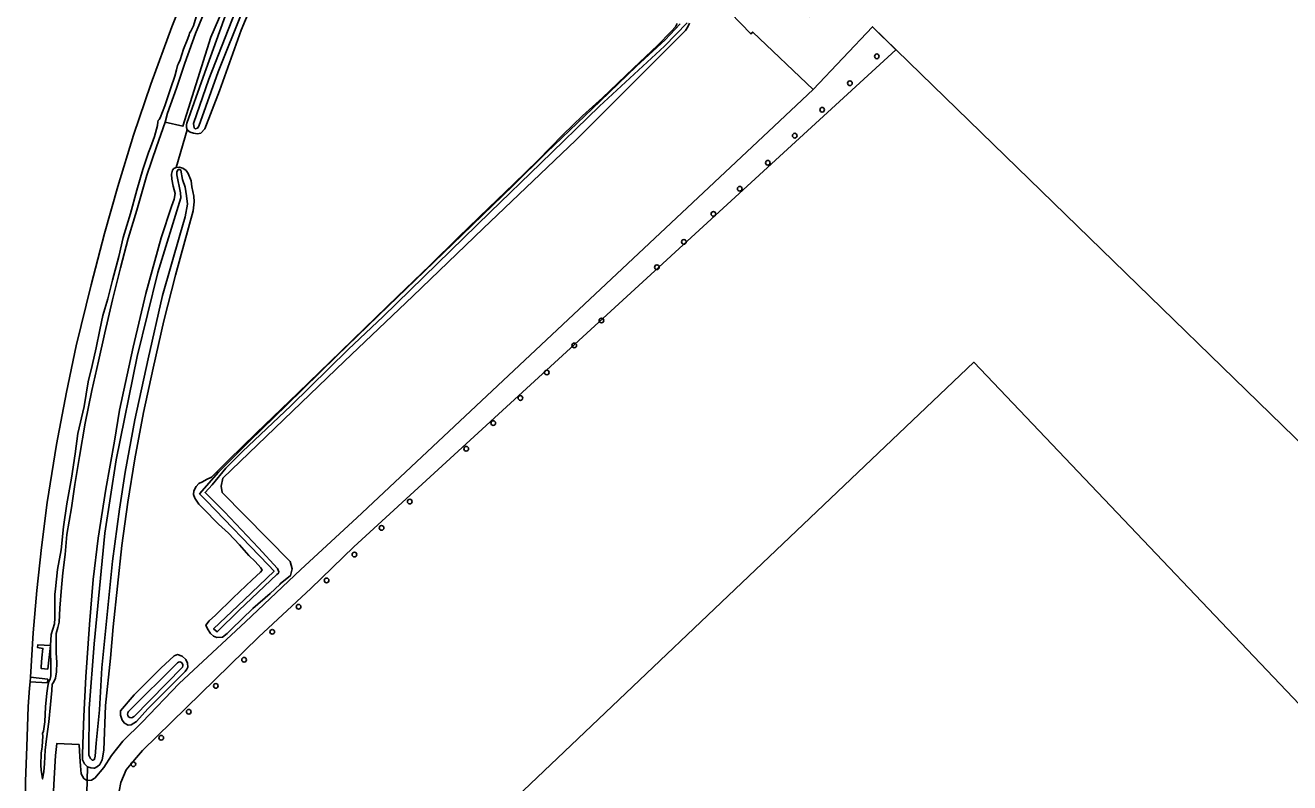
# Model space of a CAD drawing. Extents: x 156141 to 158132, y 385651 to 388399.
# Drawn here: x 156172.7 to 156436.6, y 387802.7 to 387960.7 of the extents above; entities that cross this region are included whole.
import ezdxf

# ---------------------------------------------------------------- set-up
doc = ezdxf.new("R2010")
doc.units = 0
for name, color, linetype in [('IMGEO_Berm_groen', 7, 'Continuous'), ('IMGEO_Berm_onverhard', 7, 'Continuous'), ('IMGEO_Boom', 7, 'Continuous'), ('IMGEO_Greppel_droge_sloot', 7, 'Continuous'), ('IMGEO_Groenvoorziening', 7, 'Continuous'), ('IMGEO_Hek', 7, 'Continuous'), ('IMGEO_Pand', 7, 'Continuous'), ('IMGEO_Rijbaan_autosnelweg', 7, 'Continuous'), ('IMGEO_Rijbaan_lokaal_onverhard', 7, 'Continuous'), ('IMGEO_Waterloop', 7, 'Continuous')]:
    doc.layers.add(name, color=color, linetype=linetype)

msp = doc.modelspace()

# ---------------------------------------------------------------- linework, layer by layer
at = {"layer": 'IMGEO_Berm_groen'}
for points in [[(156258.78, 388046.28), (156251.9, 388035.59), (156246.15, 388025.89), (156240.92, 388016.92), (156235.93, 388008.07), (156230.92, 387998.18), (156225.71, 387988), (156219.54, 387974.6), (156214.83, 387963.56), (156209.87, 387949.85), (156206.44, 387940.23), (156206.42, 387939.89), (156206.37, 387939.37), (156206.56, 387938.88)], [(156178, 387831.25), (156178.12, 387833.55), (156178.46, 387834.67), (156178.82, 387835.83), (156178.93, 387836.99), (156178.91, 387839.4), (156178.93, 387841.89), (156179.06, 387843.13), (156179.47, 387847.1), (156180.2, 387851.24), (156180.72, 387856.06), (156181.38, 387860.84), (156182.35, 387866.21), (156183.15, 387871.25), (156183.73, 387875.52), (156185.01, 387881.13), (156185.89, 387886.26), (156186.7, 387889.68), (156187.53, 387893.37), (156188.3, 387897.1), (156188.93, 387900.11), (156189.97, 387903.6), (156190.96, 387907.47), (156192.23, 387912.44), (156193.18, 387916.4), (156194.71, 387921.4), (156196.03, 387926.28), (156197.26, 387930.61), (156198.44, 387934.1), (156198.86, 387935.16), (156199.73, 387937.48), (156200.31, 387939.75), (156200.43, 387940.5), (156200.49, 387940.78), (156200.65, 387940.99), (156200.91, 387941.33), (156201.87, 387943.86), (156203.12, 387947.64), (156203.93, 387950.02), (156204.27, 387951.34), (156204.54, 387952.26), (156204.71, 387952.71), (156205.04, 387953.48), (156205.74, 387955.66), (156206.64, 387957.9), (156206.91, 387958.68), (156207.03, 387959.03), (156207.31, 387959.47), (156207.87, 387960.56), (156208.43, 387962.46)], [(156201.93, 387940.49), (156200.12, 387935.3), (156198.13, 387929.43), (156196.04, 387922.1), (156194.24, 387916.19), (156192.6, 387910.06), (156190.97, 387903.39), (156189.34, 387896.48), (156188.03, 387890.61), (156186.64, 387884.48), (156185.24, 387877.65), (156184.06, 387870.68), (156183.11, 387864.86), (156182.37, 387859.98), (156181.38, 387854.43), (156181.08, 387850.27), (156180.57, 387846.43), (156180.3, 387843.36), (156179.95, 387839.07), (156179.8, 387836.14), (156179.52, 387835.03), (156179.18, 387833.76), (156179.15, 387832.08), (156179.15, 387829.73), (156179.29, 387827.71), (156179.26, 387825.79), (156179.04, 387824.43), (156178.61, 387823.57), (156178.34, 387823.2), (156178.3, 387821.86), (156177.98, 387818.95), (156177.64, 387815.38), (156177.17, 387811.83), (156176.89, 387809.45), (156176.75, 387806.69), (156176.59, 387804.9), (156176.36, 387803.43), (156176.24, 387803.92), (156176.02, 387805.3), (156176, 387806.31), (156176.07, 387808.82), (156176.17, 387809.73), (156176.29, 387810.16), (156176.37, 387812.44), (156176.36, 387812.91), (156176.57, 387813.44), (156176.84, 387815.36), (156176.97, 387818.46), (156177.21, 387821.32), (156177.46, 387822.82), (156177.64, 387823.78), (156177.96, 387824.24), (156178.06, 387824.93), (156178.04, 387826.14), (156178, 387831.25)], [(156204.21, 387931.01), (156206.56, 387938.88)], [(156204.21, 387931.01), (156203.73, 387930.76), (156203.45, 387930.44), (156203.26, 387929.62), (156203.35, 387928.55), (156203.59, 387927.13), (156203.99, 387925.58), (156203.84, 387924.4), (156203.24, 387922.86), (156201.07, 387916.3), (156197.89, 387904.72), (156195.27, 387893.51), (156192.43, 387880.38), (156191.39, 387873.89), (156189.52, 387863.88), (156187.94, 387853.7), (156186.88, 387845.08), (156186.16, 387835.67), (156185.39, 387824.76), (156184.94, 387816.56), (156184.76, 387810.74), (156184.69, 387808.47), (156184.69, 387807.45), (156185.1, 387806.56), (156185.7, 387806)], [(156178, 387831.25), (156175.39, 387831.45), (156175.31, 387830.84), (156176.43, 387830.66), (156176.21, 387828.7), (156176.06, 387826.86), (156176.02, 387826.51), (156177.43, 387826.36), (156178, 387831.25)], [(156173.73, 387823.73), (156177.36, 387823.47), (156177.44, 387824.25), (156173.85, 387824.7)], [(156185.64, 387803.1), (156185.7, 387806)]]:
    msp.add_lwpolyline(points, dxfattribs=at)
at = {"layer": 'IMGEO_Berm_onverhard'}
for points in [[(156185.64, 387803.1), (156185.56, 387803.09), (156184.95, 387803.53), (156184.42, 387804.51), (156184.23, 387806.18), (156184.12, 387808.06), (156183.97, 387810.61), (156179.31, 387810.82), (156179.05, 387808.32), (156178.77, 387803.56), (156178.5, 387798.33)], [(156185.52, 387797.91), (156185.64, 387803.1)]]:
    msp.add_lwpolyline(points, dxfattribs=at)
at = {"layer": 'IMGEO_Boom'}
for centre in [(156350.47, 387954.19), (156344.84, 387948.59), (156339.06, 387943.05), (156333.34, 387937.64), (156327.72, 387931.98), (156321.85, 387926.55), (156316.36, 387921.31), (156310.2, 387915.48), (156304.56, 387910.18), (156292.99, 387899.08), (156287.33, 387893.88), (156281.58, 387888.23), (156276.07, 387882.91), (156270.41, 387877.67), (156264.76, 387872.32), (156252.99, 387861.29), (156247.09, 387855.81), (156241.44, 387850.25), (156235.62, 387844.86), (156229.79, 387839.37), (156224.29, 387834.13), (156218.42, 387828.29), (156212.51, 387822.86), (156206.86, 387817.47), (156201.11, 387812.02), (156195.29, 387806.51)]:
    msp.add_circle(centre, 0.489, dxfattribs=at)
at = {"layer": 'IMGEO_Greppel_droge_sloot'}
msp.add_lwpolyline([(156309.39, 387960.96), (156306.3, 387957.63), (156300.28, 387952.16), (156292.75, 387944.81), (156281.51, 387934.11), (156274.55, 387927.24), (156263.94, 387916.93), (156254.12, 387907.5), (156248.58, 387902.12), (156237.7, 387891.65), (156227.26, 387881.42), (156219.51, 387873.92), (156214.4, 387868.75), (156213.08, 387867.45), (156209.13, 387862.92), (156210.57, 387861.49), (156223.4, 387848.14), (156224.66, 387846.76), (156218.39, 387840.79), (156212.05, 387834.79), (156212.77, 387834.11), (156217.41, 387838.64), (156225.23, 387846.08), (156225.56, 387846.34), (156225.63, 387846.67), (156225.37, 387847.34), (156221.39, 387851.65), (156214.3, 387859.14), (156210.27, 387863.17), (156211.74, 387864.79), (156214.58, 387868.27), (156218.08, 387871.78), (156228.18, 387881.29), (156240.13, 387893.02), (156247.42, 387899.9), (156258.73, 387910.88), (156269.76, 387921.7), (156280.25, 387931.85), (156292.57, 387943.76), (156306.18, 387956.32), (156310.89, 387961.17)], dxfattribs=at)
at = {"layer": 'IMGEO_Groenvoorziening'}
for points in [[(156486.55, 388133.87), (156486.37, 388134.18), (156451.68, 388111.98), (156391.31, 388063.96), (156369.43, 388042.53), (156347.08, 388015.24), (156325.44, 387983.67), (156344.7, 387965.06), (156336.42, 387962.51), (156328.32, 387970.39), (156324.89, 387966.79), (156324.27, 387967.4), (156319.96, 387963.24), (156324.19, 387958.87), (156324.58, 387959.24), (156337.15, 387947.25)], [(156206.56, 387938.88), (156207.16, 387938.38), (156207.84, 387938.14), (156208.7, 387938.04), (156209.37, 387938.17), (156210.18, 387939.08), (156213.25, 387947.01), (156217.79, 387959.66), (156222.89, 387971.82)], [(156337.15, 387947.25), (156349.55, 387960.36), (156354.46, 387955.58), (156241.28, 387851.86), (156232.32, 387843.14), (156221.47, 387833.09), (156197.18, 387809.38), (156195.52, 387807.41), (156193.77, 387805.31), (156192.71, 387802.68), (156192.35, 387800.86), (156192.1, 387797.52), (156192.76, 387794.16), (156193.3, 387792.65), (156202, 387784.95), (156206.14, 387780.21), (156212.43, 387773.56), (156222.11, 387763.13), (156235.73, 387748.21), (156242.05, 387741.5), (156242.87, 387734.94)], [(156308.83, 387961.03), (156308.46, 387960.31), (156307.56, 387959.4), (156304.67, 387956.43), (156299.67, 387951.7), (156296.44, 387948.62), (156293.21, 387945.51), (156289.06, 387941.79), (156285.03, 387937.88), (156279.71, 387932.47), (156274.7, 387927.58), (156269.48, 387922.55), (156263.16, 387916.44), (156257.17, 387910.57), (156250.44, 387904.09), (156243.58, 387897.45), (156238.59, 387892.6), (156229.72, 387883.98), (156220.94, 387875.56), (156215.24, 387870.03), (156211.61, 387866.41), (156210.58, 387865.88), (156209.74, 387865.45), (156208.98, 387865.1), (156208.37, 387864.45), (156207.95, 387863.57), (156207.86, 387862.76), (156208.11, 387862.02), (156208.99, 387860.79), (156209.85, 387859.86), (156213.06, 387856.6), (156215.15, 387854.73), (156217.47, 387852.25), (156219.43, 387850.08), (156220.7, 387848.78), (156221.92, 387847.48), (156222.17, 387847), (156221.85, 387846.56), (156220.07, 387844.96), (156216.14, 387841.19), (156212.44, 387837.58), (156211.09, 387836.39), (156210.44, 387835.53), (156210.76, 387834.75), (156211.43, 387833.75), (156212.05, 387833.24), (156212.7, 387832.96), (156213.93, 387833.03), (156214.86, 387833.77), (156215.77, 387834.69), (156220.2, 387838.98), (156223.83, 387842.16), (156225.84, 387843.98), (156225.95, 387844.13), (156228.08, 387845.86), (156228.41, 387847.26), (156228.01, 387848.79), (156213.82, 387863.22), (156213.65, 387864.54), (156213.98, 387866.22), (156239.36, 387890.58), (156253.63, 387904.18), (156268.28, 387918.28), (156287.62, 387936.69), (156298.06, 387947.16), (156310.53, 387959.57), (156311.05, 387960.35), (156311.36, 387961.1)], [(156185.64, 387803.1), (156186.55, 387803.18), (156187.11, 387803.53), (156187.24, 387803.62), (156189.1, 387805.85), (156190.74, 387808.31), (156193.11, 387811.35), (156197.11, 387815.3), (156204.84, 387823.38), (156218.72, 387836.2), (156230.24, 387847.15), (156241.97, 387857.93), (156327.86, 387938.54), (156337.15, 387947.25)], [(156185.7, 387806), (156186.41, 387805.76), (156187.08, 387805.71), (156187.16, 387805.7), (156187.83, 387806.01), (156188.27, 387806.45), (156188.78, 387807.45), (156189.13, 387809.45), (156189.49, 387818.78), (156190.55, 387828.65), (156191.08, 387835.14), (156192.87, 387852.11), (156194.17, 387861.15), (156195.58, 387870.21), (156197.43, 387879.88), (156199.42, 387889.17), (156201.65, 387899), (156204.12, 387908.54), (156207.78, 387921.94), (156207.97, 387923.84), (156207.89, 387925.05), (156207.5, 387926.97), (156207.34, 387928.23), (156206.74, 387929.76), (156206.3, 387930.36), (156205.62, 387930.85), (156204.86, 387931.08), (156204.21, 387931.01)], [(156206.26, 387828.34), (156205.45, 387829.02), (156204.53, 387829.37), (156203.79, 387829.09), (156201.03, 387826.54), (156195.48, 387820.97), (156192.64, 387817.64), (156192.59, 387816.76), (156192.97, 387815.72), (156193.46, 387815.06), (156194.22, 387814.66), (156194.81, 387814.73), (156195.96, 387815.4), (156198.33, 387818.08), (156206.12, 387825.82), (156206.46, 387826.31), (156206.66, 387826.79), (156206.63, 387827.58), (156206.26, 387828.34)]]:
    msp.add_lwpolyline(points, dxfattribs=at)
at = {"layer": 'IMGEO_Hek'}
msp.add_lwpolyline([(156482.96, 387830.7), (156349.55, 387960.36)], dxfattribs=at)
at = {"layer": 'IMGEO_Pand'}
msp.add_lwpolyline([(156246.82, 387772.59), (156370.75, 387890.36), (156456.37, 387800.39)], dxfattribs=at)
at = {"layer": 'IMGEO_Rijbaan_autosnelweg'}
for points in [[(156173.85, 387824.7), (156174.39, 387833.9), (156175.13, 387842.77), (156176.09, 387851.75), (156177.32, 387861.08), (156179.23, 387873.19), (156181.33, 387884.1), (156183.39, 387893.79), (156186.46, 387906.55), (156189.29, 387917.22), (156192.04, 387927.03), (156195.34, 387937.73), (156198.94, 387948.4), (156203.36, 387960.37), (156209.11, 387974.98), (156212.75, 387983.6), (156217.58, 387994.41), (156223.82, 388006.82), (156229.84, 388018.54), (156236.1, 388029.76), (156242.9, 388041.44)], [(156172.88, 387787.26), (156172.74, 387794.88), (156172.8, 387802.97), (156173.04, 387810.17), (156173.36, 387818.54), (156173.64, 387822.41), (156173.73, 387823.73)], [(156173.73, 387823.73), (156173.85, 387824.7)]]:
    msp.add_lwpolyline(points, dxfattribs=at)
at = {"layer": 'IMGEO_Rijbaan_lokaal_onverhard'}
for points in [[(156201.93, 387940.49), (156205.63, 387939.6), (156211.44, 387958.16), (156216.7, 387970.3), (156222.22, 387982.19), (156228.38, 387995.55), (156235.13, 388007.94), (156243.68, 388023.42), (156255.67, 388043.3)], [(156247.02, 388035.81), (156243.43, 388030.13), (156239.57, 388023.51), (156235.72, 388016.92), (156231.83, 388009.97), (156228.05, 388002.1), (156224.2, 387994.95), (156220.83, 387987.82), (156218.36, 387982.78), (156215.51, 387975.97), (156212.53, 387969.12), (156209.95, 387962.96), (156208.28, 387958.94), (156206.05, 387952.76), (156204.32, 387947.55), (156202.45, 387942.31), (156201.93, 387940.49)]]:
    msp.add_lwpolyline(points, dxfattribs=at)
at = {"layer": 'IMGEO_Waterloop'}
for points in [[(156218.18, 387963.93), (156212.99, 387950.93), (156208.99, 387939.6), (156208.67, 387939.2), (156208.23, 387939.06), (156207.98, 387939.26), (156207.82, 387940.18), (156211.08, 387949.44), (156217.88, 387966.88)], [(156190.92, 387848.86), (156188.75, 387826.64), (156188.24, 387817.85), (156187.51, 387810.89), (156187.3, 387808.17), (156187.2, 387807.56), (156187.06, 387807.47), (156186.96, 387807.39), (156186.7, 387807.39), (156186.33, 387807.69), (156185.97, 387808.39), (156186.05, 387818.15), (156187.11, 387831.63), (156189.36, 387854.68), (156191.7, 387869.98), (156196.1, 387891.54), (156200.41, 387909.1), (156205.22, 387924.64), (156205.16, 387925.69), (156204.35, 387929.44), (156204.39, 387930.1), (156204.65, 387930.58), (156204.96, 387930.61), (156205.17, 387930.47), (156205.53, 387928.49), (156206.08, 387926.93), (156206.42, 387925.12), (156206.59, 387923.35), (156206.14, 387920.68), (156204.97, 387916.91), (156201.36, 387904.32), (156198.37, 387891.1), (156195.58, 387878.34), (156193.57, 387867.46), (156192.38, 387859.71), (156190.92, 387848.86)], [(156194.28, 387817.52), (156204.51, 387827.69)], [(156205.55, 387826.78), (156195.4, 387816.43)]]:
    msp.add_lwpolyline(points, dxfattribs=at)
for centre, radius, start, end in [((156204.95, 387827.15), 0.704, 328.9044, 129.1669), ((156194.85, 387816.99), 0.784, 137.1549, 314.9641)]:
    msp.add_arc(centre, radius, start, end, dxfattribs=at)

doc.saveas('drawing.dxf')
